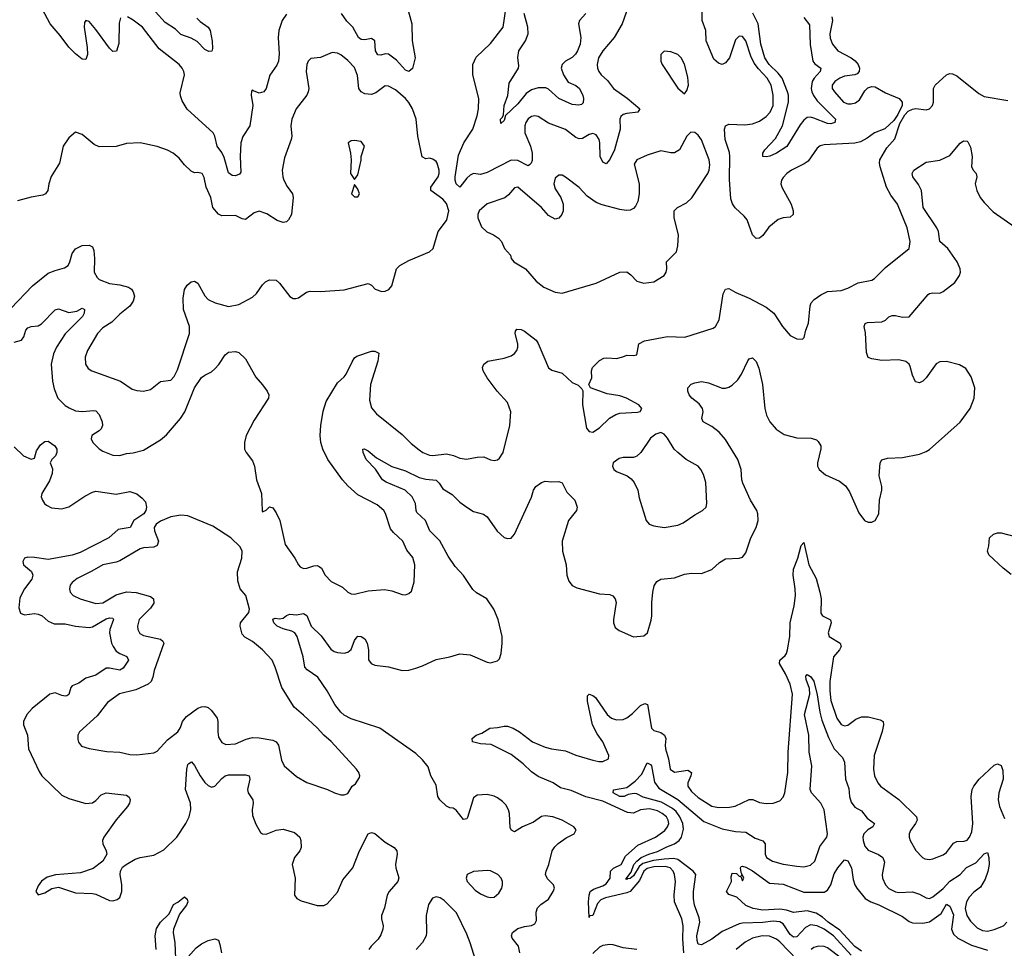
# Model space of a CAD drawing. Header units: inches. Extents: x 1694797 to 1849917, y 907313 to 1017959.
# Tile 817 of 834: x 1831822 to 1837609, y 1001437 to 1006894. Entities that reach past the tile are written whole.
import ezdxf

# ---------------------------------------------------------------- set-up
doc = ezdxf.new("R2010")
doc.units = ezdxf.units.IN
doc.header["$MEASUREMENT"] = 0
doc.layers.add('B8030', color=7, linetype='Continuous')

msp = doc.modelspace()

# ---------------------------------------------------------------- linework, layer by layer
at = {"layer": 'B8030', "color": 5}
for points, elevation in [([(1832414.9, 1006905.1), (1832407, 1006873), (1832405.5, 1006754.5), (1832390.4, 1006709.6), (1832370, 1006706.6), (1832350, 1006726.6), (1832270, 1006836.2), (1832230, 1006882.7), (1832210, 1006889), (1832203.4, 1006876.6), (1832202, 1006850), (1832219.6, 1006730), (1832221.3, 1006690), (1832210, 1006659.3), (1832190, 1006662.4), (1832150, 1006693.3), (1832110, 1006733.3), (1832060.5, 1006800.5), (1832001.1, 1006870), (1831910, 1007043.6)], 640), ([(1834098.6, 1006970), (1834126, 1006870), (1834129.5, 1006770), (1834146.4, 1006670), (1834130, 1006606.6), (1834110.2, 1006589.8), (1834090, 1006597.2), (1834036.5, 1006656.5), (1833990, 1006691.3), (1833970, 1006693.4), (1833945.5, 1006685.5), (1833926.6, 1006686.6), (1833914, 1006710), (1833909.7, 1006770), (1833890, 1006782.4), (1833850, 1006776), (1833830, 1006778.2), (1833813.3, 1006790), (1833780.8, 1006850), (1833744.3, 1006884.3), (1833713.2, 1006930)], 640), ([(1835398.8, 1006970), (1835363.9, 1006870), (1835316.5, 1006790), (1835250, 1006711.3), (1835224.4, 1006670), (1835216.5, 1006630), (1835219, 1006610), (1835225.3, 1006590), (1835238.9, 1006570), (1835276.4, 1006536.4), (1835312.9, 1006490), (1835392.7, 1006432.7), (1835467.7, 1006370), (1835456, 1006350), (1835390, 1006343.1), (1835370, 1006336.8), (1835355.6, 1006324.4), (1835350.2, 1006309.8), (1835351.8, 1006250), (1835318.3, 1006130), (1835290, 1006073), (1835270, 1006046.6), (1835250, 1006056.2), (1835233.7, 1006090), (1835232.6, 1006170), (1835228.1, 1006190), (1835210, 1006217.1), (1835190, 1006224.8), (1835170, 1006219.8), (1835130, 1006196.4), (1835110, 1006193.8), (1835090, 1006200.8), (1835030, 1006249.2), (1834930, 1006285.8), (1834870, 1006324.6), (1834850, 1006329.8), (1834830, 1006325.8), (1834810, 1006312), (1834796.3, 1006290), (1834791, 1006270), (1834791.8, 1006230), (1834824.4, 1006150), (1834834.8, 1006110), (1834833.3, 1006066.7), (1834828.3, 1006051.7), (1834818.9, 1006041.1), (1834810, 1006035.4), (1834750, 1006065.7), (1834710, 1006068), (1834570, 1005995.6), (1834530, 1005984), (1834490, 1005989.7), (1834470, 1005979.8), (1834450, 1005962.2), (1834410, 1005909.7), (1834388, 1005930), (1834381.2, 1005950), (1834381, 1005970), (1834402.1, 1006097.9), (1834432.2, 1006170), (1834486.3, 1006250), (1834511.5, 1006328.5), (1834519.5, 1006370), (1834521, 1006430), (1834485.7, 1006570), (1834486.1, 1006630), (1834505.5, 1006674.5), (1834590, 1006753.5), (1834663.7, 1006850), (1834681.1, 1006970)], 640), ([(1833390, 1006926.9), (1833364.2, 1006890), (1833346, 1006830), (1833341.3, 1006790), (1833347.1, 1006692.9), (1833342.3, 1006650), (1833333.9, 1006626.1), (1833291.4, 1006568.6), (1833270.3, 1006490), (1833257.1, 1006470), (1833230, 1006461.6), (1833195.5, 1006475.5), (1833190, 1006482), (1833185.5, 1006474.5), (1833183.1, 1006450), (1833191.6, 1006390), (1833174.2, 1006270), (1833133.4, 1006206.6), (1833122, 1006170), (1833117, 1006090), (1833122.3, 1005997.7), (1833114.8, 1005985.2), (1833090, 1005975.6), (1833070, 1005978), (1833050, 1005994.7), (1833024.4, 1006084.4), (1833010, 1006112.7), (1832982.3, 1006150), (1832968.9, 1006208.9), (1832958.3, 1006230), (1832807.4, 1006367.4), (1832778, 1006418), (1832766.3, 1006446.3), (1832764.8, 1006464.8), (1832789.8, 1006570), (1832786.9, 1006590), (1832777, 1006610), (1832758.9, 1006630), (1832642.2, 1006722.2), (1832544.7, 1006850), (1832490, 1006891.8), (1832455.1, 1006910)], 640), ([(1832862.6, 1006902.6), (1832882.5, 1006882.5), (1832930, 1006850.1), (1832941.4, 1006830), (1832953.1, 1006766.9), (1832954.7, 1006725.3), (1832951.1, 1006708.9), (1832933.9, 1006706.1), (1832910, 1006718), (1832865.2, 1006765.2), (1832830, 1006784.7), (1832770, 1006806.1), (1832737.5, 1006837.5), (1832677.6, 1006877.6), (1832619.4, 1006939.4)], 620), ([(1835150.2, 1006930), (1835113.2, 1006890), (1835107.2, 1006870), (1835120.6, 1006790), (1835115.7, 1006750), (1835100.9, 1006710), (1835089.6, 1006690.4), (1835070, 1006670.8), (1835030.2, 1006649.8), (1835010, 1006631.1), (1835004.6, 1006610), (1835017.8, 1006570), (1835046.4, 1006526.4), (1835090, 1006508.1), (1835112, 1006490), (1835132, 1006448), (1835136.5, 1006430), (1835134.4, 1006405.6), (1835123.7, 1006396.3), (1835107.6, 1006392.4), (1835070, 1006396.5), (1834990, 1006430.6), (1834930, 1006485.5), (1834914.1, 1006494.1), (1834870, 1006494.3), (1834830, 1006481.4), (1834799.6, 1006460.4), (1834750, 1006399), (1834677.1, 1006330), (1834670, 1006301.2), (1834650, 1006283.7), (1834647.7, 1006310), (1834659.3, 1006320.7), (1834665.1, 1006334.9), (1834668.7, 1006390), (1834691.5, 1006448.5), (1834699.5, 1006520.5), (1834753.3, 1006610), (1834756.6, 1006623.4), (1834750.9, 1006670.9), (1834755.5, 1006710), (1834795.6, 1006770), (1834809.8, 1006810), (1834807.9, 1006850), (1834788, 1006930)], 620), ([(1836595.2, 1006910), (1836599.7, 1006890), (1836584.5, 1006810), (1836585.4, 1006785.5), (1836598.5, 1006750), (1836631.6, 1006710), (1836709.6, 1006669.6), (1836732.9, 1006652.9), (1836750.1, 1006630.1), (1836757.2, 1006610), (1836755.3, 1006590), (1836743.8, 1006576.2), (1836730.2, 1006569.8), (1836670, 1006562.2), (1836641.8, 1006550), (1836614, 1006530), (1836598.4, 1006510), (1836598.4, 1006490), (1836611, 1006470), (1836665, 1006410), (1836690, 1006399.8), (1836710, 1006399.3), (1836734, 1006406), (1836757.2, 1006422.8), (1836790, 1006475.8), (1836806.4, 1006493.6), (1836830, 1006502), (1836850, 1006499.6), (1836910, 1006463.6), (1836991.3, 1006431.3), (1837008.2, 1006410), (1837008.5, 1006390), (1836983.7, 1006336.3), (1836959.4, 1006300.6), (1836907.2, 1006252.8), (1836846, 1006230), (1836802.7, 1006197.3), (1836764.2, 1006175.8), (1836730, 1006167.7), (1836550, 1006157.8), (1836527.6, 1006152.4), (1836510, 1006138.3), (1836456.5, 1006063.5), (1836433.1, 1006046.9), (1836358.3, 1006010), (1836331.7, 1005990), (1836310, 1005967.3), (1836300.3, 1005950), (1836296, 1005930), (1836301.1, 1005910), (1836357, 1005810), (1836368.4, 1005770), (1836368, 1005750), (1836350, 1005734), (1836310, 1005729.8), (1836280.6, 1005719.4), (1836226, 1005674), (1836190, 1005626), (1836170, 1005609.6), (1836150, 1005607.6), (1836130, 1005629.5), (1836096.9, 1005716.9), (1836079.4, 1005739.4), (1836028.2, 1005788.2), (1836011.9, 1005811.9), (1836001, 1005841), (1835994.7, 1005954.7), (1835996.7, 1006090), (1835993.4, 1006113.4), (1835968.1, 1006190), (1835964.4, 1006250), (1835970.8, 1006269.2), (1835990, 1006279.2), (1836084, 1006276), (1836130, 1006281.3), (1836170, 1006298), (1836210, 1006325.4), (1836232.8, 1006350), (1836249.9, 1006390), (1836249.9, 1006450.1), (1836239.6, 1006510), (1836215.4, 1006550), (1836164.3, 1006604.3), (1836139.4, 1006639.4), (1836119.8, 1006679.8), (1836090, 1006769.7), (1836070, 1006794.7), (1836050, 1006796.9), (1836030, 1006774.7), (1835993.5, 1006670), (1835970, 1006639.8), (1835950, 1006630.8), (1835930, 1006638.8), (1835902.5, 1006662.5), (1835856.7, 1006770), (1835854.9, 1006830), (1835833.2, 1006890), (1835833.8, 1006953.8)], 640), ([(1836430, 1006907.3), (1836463.9, 1006863.9), (1836467.9, 1006747.9), (1836483.5, 1006650), (1836494.7, 1006634.7), (1836531.4, 1006610), (1836527.3, 1006590), (1836491.4, 1006550), (1836480.6, 1006530), (1836474.1, 1006490), (1836478.1, 1006470), (1836487.6, 1006447.6), (1836510, 1006416.8), (1836617, 1006310), (1836612.4, 1006290), (1836590, 1006282.3), (1836570, 1006283.4), (1836490, 1006315.9), (1836470, 1006321.4), (1836450, 1006319.8), (1836430, 1006303.5), (1836410, 1006276), (1836331.8, 1006148.2), (1836270, 1006109), (1836231.8, 1006091.8), (1836210, 1006087.1), (1836189.6, 1006090), (1836189.7, 1006110), (1836202.2, 1006130), (1836263.9, 1006196.1), (1836305, 1006270), (1836341, 1006410), (1836340.4, 1006450), (1836334.7, 1006470), (1836303.3, 1006550), (1836279.4, 1006579.4), (1836227.2, 1006630), (1836202.1, 1006670), (1836178.7, 1006750), (1836161.6, 1006870), (1836131.8, 1006931.8)], 620), ([(1831770, 1005196), (1831896.9, 1005330), (1831990, 1005403.5), (1832030, 1005420.9), (1832085.1, 1005434.9), (1832106.9, 1005450), (1832117.3, 1005470), (1832130, 1005519.3), (1832150, 1005546.5), (1832190, 1005566.3), (1832230, 1005568.2), (1832250, 1005558.8), (1832257.5, 1005537.5), (1832262.2, 1005490), (1832260.2, 1005410), (1832278.3, 1005378.4), (1832290, 1005367.2), (1832350, 1005343.2), (1832410, 1005335.8), (1832461.6, 1005321.6), (1832479, 1005310), (1832490, 1005295.3), (1832496.3, 1005270), (1832490, 1005240.7), (1832470.2, 1005210), (1832410, 1005164.4), (1832363.1, 1005116.9), (1832310, 1005082.2), (1832280.3, 1005050), (1832220.3, 1004950), (1832207.4, 1004910), (1832208.4, 1004870), (1832225.1, 1004845.1), (1832246.8, 1004830), (1832414, 1004770), (1832482.3, 1004722.3), (1832510, 1004714), (1832550, 1004710.4), (1832590, 1004720.4), (1832650, 1004767), (1832710, 1004776.5), (1832730, 1004796.4), (1832750, 1004836.4), (1832821, 1005050), (1832819.3, 1005090), (1832784, 1005190), (1832782.4, 1005257.6), (1832791.2, 1005308.8), (1832806.3, 1005333.7), (1832830, 1005353), (1832850, 1005358), (1832870, 1005345.5), (1832910, 1005270.5), (1832930, 1005250.4), (1832971, 1005230), (1833050, 1005207.7), (1833110, 1005220.7), (1833190, 1005264), (1833214.5, 1005285.5), (1833250, 1005336), (1833267.2, 1005352.8), (1833290, 1005364.9), (1833330, 1005363), (1833350, 1005345.5), (1833410, 1005268), (1833430, 1005256.3), (1833445.2, 1005254.8), (1833460.2, 1005259.8), (1833507, 1005293), (1833530, 1005299.1), (1833590, 1005296.4), (1833730, 1005306.7), (1833870, 1005343), (1833890, 1005334.8), (1833911.3, 1005310), (1833950, 1005296.3), (1833970, 1005299.1), (1833991.2, 1005308.8), (1834009.2, 1005330), (1834036, 1005430), (1834056, 1005450), (1834110, 1005479.3), (1834230, 1005530.7), (1834251.6, 1005548.4), (1834282.4, 1005650), (1834330, 1005713), (1834334.8, 1005725.2), (1834344.4, 1005770), (1834330, 1005813.6), (1834310, 1005839.1), (1834239.1, 1005890), (1834239.3, 1005910), (1834281, 1005970), (1834288.2, 1005990), (1834288.2, 1006010), (1834275.4, 1006050), (1834270, 1006060.5), (1834250, 1006074.3), (1834230, 1006079.7), (1834210, 1006077), (1834188.3, 1006088.3), (1834161.5, 1006210), (1834152.5, 1006310), (1834130.6, 1006370), (1834110, 1006406.6), (1834090, 1006430.8), (1834030, 1006481), (1833990, 1006503.5), (1833970, 1006504.7), (1833915, 1006465), (1833890, 1006455), (1833850, 1006458.1), (1833830, 1006469), (1833816.3, 1006490), (1833806.7, 1006566.7), (1833790, 1006612.8), (1833750, 1006654.7), (1833710, 1006687.1), (1833690, 1006697.7), (1833658.7, 1006701.3), (1833590, 1006670.9), (1833533.2, 1006666.8), (1833517.3, 1006650), (1833509.4, 1006630), (1833505.8, 1006590), (1833521.3, 1006490), (1833518.5, 1006470), (1833510.2, 1006450), (1833446.7, 1006370), (1833421.3, 1006310), (1833415.2, 1006270), (1833421.3, 1006210), (1833418.5, 1006190), (1833378.3, 1006081.7), (1833364.8, 1006010), (1833368.4, 1005970), (1833375.5, 1005950), (1833393.5, 1005913.5), (1833424.9, 1005870), (1833428.5, 1005850), (1833418.9, 1005750), (1833402.9, 1005717.1), (1833390, 1005705.1), (1833370, 1005702.4), (1833334.7, 1005714.7), (1833273.9, 1005753.9), (1833230, 1005767.8), (1833200.9, 1005759.1), (1833150, 1005719.3), (1833130, 1005723.7), (1833090, 1005742.9), (1833010, 1005741.1), (1832990, 1005751.2), (1832956.4, 1005790), (1832945.8, 1005850), (1832917.2, 1005910), (1832906.7, 1005966.7), (1832894, 1005990), (1832870, 1005996.2), (1832850, 1005994.5), (1832830, 1006002.9), (1832790, 1006040.7), (1832759.8, 1006079.8), (1832723.7, 1006110), (1832690, 1006127.1), (1832630, 1006148.3), (1832530, 1006169.7), (1832450, 1006166.2), (1832390, 1006149.7), (1832290, 1006146), (1832260.1, 1006160.1), (1832190, 1006219.5), (1832150, 1006233.2), (1832110, 1006199), (1832078, 1006150), (1832055.5, 1006050), (1832008, 1005972), (1831994, 1005930), (1831986.9, 1005890), (1831974.6, 1005870), (1831958.1, 1005861.9), (1831889.5, 1005850.5), (1831810, 1005828.8)], 660), ([(1831790, 1004998.2), (1831833.1, 1005010), (1831846.2, 1005030), (1831858.9, 1005070), (1831870, 1005083.6), (1831890, 1005090.2), (1831930, 1005094.2), (1831950, 1005107.3), (1832030, 1005188), (1832050, 1005195.3), (1832110, 1005173), (1832158.5, 1005181.5), (1832190, 1005198.3), (1832203.8, 1005190), (1832201.8, 1005170), (1832191.8, 1005150), (1832090, 1005048.4), (1832038.7, 1004970), (1832020.2, 1004930), (1832007.5, 1004870), (1832014.1, 1004770), (1832024, 1004724), (1832047.1, 1004670), (1832090, 1004627.2), (1832112.1, 1004612.1), (1832150, 1004595.8), (1832190, 1004591.8), (1832257.4, 1004597.4), (1832270, 1004594.7), (1832290, 1004574.6), (1832307.8, 1004530), (1832309.4, 1004510), (1832301.1, 1004490), (1832290, 1004477.2), (1832247, 1004450), (1832241.7, 1004430), (1832251.7, 1004410), (1832290, 1004371.7), (1832310, 1004358.9), (1832370, 1004334), (1832410, 1004332.2), (1832450, 1004344.4), (1832490, 1004347.6), (1832550, 1004364.7), (1832650, 1004424.5), (1832685.4, 1004454.6), (1832767.6, 1004550), (1832791.8, 1004590), (1832849.8, 1004730), (1832890, 1004790.4), (1832910, 1004805.5), (1832950, 1004824.4), (1832970, 1004842.4), (1832992.9, 1004867.1), (1833030, 1004924), (1833050, 1004940.7), (1833090, 1004944.9), (1833110, 1004938), (1833150, 1004900.5), (1833210, 1004794), (1833250, 1004747.3), (1833277.1, 1004710), (1833286, 1004690), (1833283.8, 1004670), (1833199.3, 1004540.7), (1833154, 1004450), (1833143.1, 1004410), (1833143.1, 1004370), (1833153, 1004350), (1833190, 1004302), (1833203.1, 1004270), (1833214.4, 1004190), (1833244, 1004110), (1833247.3, 1004007.3), (1833250, 1004002), (1833270, 1004012), (1833290.9, 1004030.9), (1833310, 1004024.7), (1833330, 1003996), (1833350.3, 1003950), (1833382.4, 1003810), (1833439.5, 1003730), (1833460.4, 1003690), (1833470, 1003679.3), (1833490, 1003668.9), (1833510, 1003670.4), (1833550, 1003684.9), (1833570, 1003686), (1833581.3, 1003681.3), (1833596.3, 1003670), (1833617.3, 1003630), (1833653.3, 1003593.3), (1833719.9, 1003559.9), (1833750.4, 1003530.4), (1833770, 1003519.1), (1833790, 1003517.1), (1833870, 1003537), (1833965.5, 1003545.5), (1834010, 1003537.6), (1834070, 1003516.3), (1834090, 1003514), (1834110, 1003521), (1834124.5, 1003535.5), (1834141.6, 1003590), (1834144.2, 1003690), (1834133.7, 1003733.7), (1834097, 1003777), (1834074.3, 1003830), (1834020, 1003880), (1834002.4, 1003902.4), (1833972.9, 1003992.9), (1833962.4, 1004010), (1833923.5, 1004043.5), (1833810, 1004102.3), (1833750, 1004154.8), (1833719, 1004190), (1833633.3, 1004310), (1833604, 1004370), (1833592.5, 1004410), (1833589, 1004451), (1833591.8, 1004510), (1833606.7, 1004593.3), (1833623.1, 1004650), (1833690, 1004760.5), (1833730, 1004794.9), (1833741.3, 1004810), (1833776, 1004884), (1833790, 1004906), (1833802.9, 1004917.1), (1833890, 1004946), (1833910, 1004945.5), (1833933.5, 1004933.5), (1833928, 1004888), (1833883.2, 1004750), (1833878.2, 1004658.2), (1833890, 1004613.4), (1833918.7, 1004578.7), (1834070, 1004456.9), (1834123.2, 1004403.2), (1834170, 1004366.4), (1834192.4, 1004350), (1834230, 1004335.2), (1834250, 1004333.2), (1834330, 1004342.3), (1834372.6, 1004332.6), (1834410, 1004317.4), (1834447.8, 1004312.2), (1834510, 1004323.8), (1834550, 1004326), (1834590, 1004308.4), (1834610, 1004304.4), (1834630, 1004308.4), (1834642, 1004318), (1834663.5, 1004350), (1834703.8, 1004510), (1834708, 1004590), (1834690, 1004644.2), (1834628.3, 1004710), (1834569.7, 1004790), (1834545.6, 1004830), (1834542, 1004850), (1834549.6, 1004870.4), (1834573.4, 1004886.6), (1834670, 1004904.4), (1834710, 1004918.5), (1834730, 1004932), (1834744.4, 1004950), (1834749.7, 1004970), (1834749.7, 1004990), (1834735.1, 1005050), (1834736.5, 1005063.5), (1834744.5, 1005075.5), (1834770, 1005073), (1834790, 1005063), (1834857.1, 1005010), (1834870.2, 1004990.2), (1834930, 1004847.7), (1834950, 1004833.4), (1835010, 1004816.3), (1835070, 1004761), (1835105.4, 1004745.4), (1835125.4, 1004725.4), (1835132, 1004712), (1835130.7, 1004630), (1835153.4, 1004493.4), (1835170, 1004474.8), (1835190, 1004470.7), (1835230, 1004495.5), (1835288.3, 1004551.7), (1835325.4, 1004574.6), (1835350, 1004582.4), (1835453.2, 1004586.8), (1835468.4, 1004591.6), (1835478, 1004610), (1835462, 1004630), (1835389, 1004670), (1835350, 1004682.9), (1835274.5, 1004694.5), (1835178, 1004730), (1835168, 1004750), (1835184, 1004790), (1835182, 1004830), (1835188.7, 1004850), (1835230, 1004890.8), (1835255.5, 1004904.5), (1835272.7, 1004907.3), (1835330, 1004902.4), (1835368, 1004912), (1835390, 1004923), (1835430, 1004920.5), (1835450, 1004924.9), (1835462, 1004990), (1835493.5, 1005006.5), (1835630, 1005031.3), (1835731.1, 1005028.9), (1835898.8, 1005081.2), (1835911.3, 1005090), (1835933.7, 1005130), (1835957.7, 1005282.3), (1835970, 1005310.4), (1835990, 1005314), (1836031, 1005291), (1836110, 1005257.3), (1836210, 1005203.7), (1836254, 1005170), (1836305.3, 1005090), (1836350, 1005038), (1836390, 1005018), (1836423.1, 1005016.9), (1836432.7, 1005027.3), (1836442, 1005070), (1836458.4, 1005110), (1836467.7, 1005212.3), (1836474.7, 1005230), (1836491.5, 1005250), (1836530, 1005277.4), (1836570, 1005297.6), (1836650, 1005302), (1836690, 1005316.5), (1836750, 1005348.1), (1836830, 1005362.6), (1836846.4, 1005373.6), (1836910, 1005438.4), (1837049.5, 1005550), (1837055.8, 1005590), (1837038.9, 1005670), (1836982.2, 1005810), (1836942, 1005862), (1836917.2, 1005910), (1836879.8, 1006030), (1836875.3, 1006050), (1836877.2, 1006070), (1836919.2, 1006140.8), (1836965.7, 1006194.3), (1836995.3, 1006284.7), (1837025.2, 1006334.8), (1837044.5, 1006355.5), (1837070, 1006367.8), (1837090, 1006372.4), (1837150, 1006363.8), (1837170, 1006370.7), (1837186.6, 1006390), (1837194, 1006410), (1837193, 1006490), (1837203, 1006510), (1837270, 1006570.3), (1837290, 1006576.9), (1837304.2, 1006575.8), (1837330, 1006564.9), (1837459.6, 1006459.6), (1837490, 1006442.4), (1837630, 1006418.7)], 640), ([(1834762.4, 1001410), (1834754.3, 1001450), (1834717.3, 1001497.3), (1834712.6, 1001510), (1834718.3, 1001530), (1834750, 1001553.5), (1834790, 1001565.7), (1834829.8, 1001570.2), (1834850, 1001581.1), (1834859.1, 1001600.9), (1834858.4, 1001650), (1834865.9, 1001674.1), (1834885.4, 1001694.6), (1834930, 1001725.3), (1834958.5, 1001770), (1834964.7, 1001790), (1834960.4, 1001810), (1834925, 1001845), (1834913.3, 1001870), (1834915.9, 1001890), (1834932.9, 1001930), (1834951, 1002010), (1834966.6, 1002033.4), (1834987.3, 1002052.7), (1835034.7, 1002085.3), (1835080.9, 1002110), (1835092.5, 1002132.5), (1835079.5, 1002150), (1835009.6, 1002190), (1834956, 1002210), (1834910, 1002216.4), (1834890, 1002210.9), (1834842.1, 1002177.9), (1834776.5, 1002150), (1834730, 1002121.1), (1834711.8, 1002131.8), (1834705.1, 1002145.1), (1834701, 1002230), (1834695.8, 1002250), (1834679.3, 1002279.3), (1834659.9, 1002299.9), (1834630, 1002320.8), (1834610, 1002330.8), (1834570, 1002340.9), (1834510, 1002337.6), (1834490, 1002321.1), (1834454.1, 1002206), (1834450, 1002198.3), (1834430, 1002193.3), (1834388.1, 1002248.1), (1834370, 1002260.9), (1834350, 1002262), (1834330, 1002271.5), (1834291.3, 1002310), (1834279.9, 1002330), (1834270, 1002395.1), (1834239.5, 1002450), (1834222.9, 1002502.9), (1834190, 1002544.4), (1834150, 1002580.9), (1833938.4, 1002730), (1833770, 1002785.8), (1833730, 1002806.3), (1833710, 1002823.8), (1833674, 1002870), (1833629.8, 1002950), (1833573.7, 1003030), (1833512.7, 1003072.7), (1833497.9, 1003090), (1833487.5, 1003150), (1833452.3, 1003270), (1833439.8, 1003290), (1833421.5, 1003301.5), (1833370, 1003314.5), (1833334.7, 1003330), (1833315.6, 1003350), (1833309, 1003371), (1833323.3, 1003376.7), (1833350, 1003374), (1833370, 1003377.7), (1833390, 1003392.8), (1833410, 1003400.8), (1833450, 1003395.8), (1833490, 1003403.6), (1833499.4, 1003399.4), (1833510, 1003392), (1833536.1, 1003330), (1833593.1, 1003273.1), (1833650, 1003194.3), (1833670, 1003180.7), (1833690, 1003174.4), (1833728.5, 1003171.5), (1833750, 1003177.1), (1833770, 1003193.1), (1833790, 1003245.5), (1833799.8, 1003260.2), (1833810, 1003270.3), (1833830, 1003270.2), (1833850, 1003256.1), (1833865.2, 1003230), (1833872.4, 1003190), (1833871.6, 1003131.6), (1833888, 1003110), (1833910, 1003101.7), (1833990, 1003090.2), (1834069.7, 1003070.3), (1834110, 1003071.7), (1834150, 1003082.3), (1834190, 1003096.5), (1834270, 1003134.9), (1834350, 1003150.5), (1834410, 1003167.7), (1834470, 1003162.4), (1834570, 1003117.6), (1834590, 1003114.4), (1834630, 1003126), (1834641.6, 1003138.4), (1834651.5, 1003168.5), (1834658.3, 1003230), (1834657.2, 1003270), (1834635.3, 1003370), (1834609.8, 1003430), (1834567, 1003490), (1834506.5, 1003526.5), (1834485.2, 1003545.2), (1834430, 1003628.1), (1834381.4, 1003681.4), (1834341.1, 1003741.1), (1834291.2, 1003831.2), (1834232.7, 1003890), (1834206.4, 1003950), (1834157.1, 1003997.1), (1834151.7, 1004010), (1834148.9, 1004050), (1834128.7, 1004090), (1834087.1, 1004130), (1833975.8, 1004175.8), (1833954.8, 1004190), (1833912.6, 1004252.6), (1833859.3, 1004310), (1833840.5, 1004350), (1833838, 1004370), (1833847.5, 1004372.5), (1833870, 1004360.9), (1833919, 1004319), (1834010, 1004268.4), (1834090, 1004242.7), (1834170, 1004203.9), (1834210, 1004194), (1834270, 1004187.1), (1834288, 1004170), (1834310, 1004136.5), (1834363.7, 1004103.7), (1834410, 1004059), (1834450, 1004029.1), (1834490, 1004004.5), (1834547.2, 1003987.2), (1834570, 1003972.9), (1834627.9, 1003887.9), (1834670, 1003851.6), (1834690, 1003844.4), (1834710, 1003846.3), (1834730, 1003870.4), (1834830, 1004088.8), (1834842.2, 1004130), (1834855.2, 1004150), (1834890, 1004173.6), (1834910, 1004181.1), (1834950, 1004177.7), (1834990, 1004180.4), (1835011.4, 1004171.4), (1835037.2, 1004117.2), (1835084.2, 1004070), (1835099.5, 1004030), (1835094.6, 1004010), (1835047.1, 1003950), (1835011, 1003829), (1835012.8, 1003770), (1835033.4, 1003690), (1835038.2, 1003630), (1835050, 1003594.9), (1835069.4, 1003569.4), (1835096, 1003556), (1835230, 1003519.7), (1835290, 1003515.2), (1835307.7, 1003507.7), (1835322.8, 1003490), (1835327.2, 1003470), (1835311.5, 1003370), (1835311.8, 1003350), (1835323, 1003323), (1835344.7, 1003304.7), (1835430, 1003267.7), (1835490, 1003274), (1835512, 1003290), (1835534.2, 1003365.8), (1835538, 1003390), (1835536.8, 1003470), (1835543.5, 1003530), (1835552.1, 1003567.9), (1835567.8, 1003592.2), (1835590, 1003606.7), (1835670, 1003613.4), (1835730, 1003636.5), (1835770, 1003641.3), (1835830, 1003639.1), (1835890, 1003663.8), (1835935.2, 1003704.8), (1835970, 1003726), (1836050, 1003728.8), (1836070, 1003734.9), (1836090, 1003760.7), (1836120.3, 1003850), (1836151.7, 1003910), (1836162.5, 1003950), (1836160.2, 1003990), (1836153.7, 1004010), (1836117.3, 1004070), (1836071.5, 1004170), (1836066, 1004190), (1836061.7, 1004250), (1836042.5, 1004310), (1835970, 1004426.6), (1835933.5, 1004470), (1835890, 1004502.8), (1835839.7, 1004530), (1835831, 1004550), (1835838.7, 1004590), (1835835.8, 1004610), (1835816.5, 1004636.5), (1835772.8, 1004670), (1835757.7, 1004690), (1835749.7, 1004710.3), (1835749.7, 1004730), (1835767.9, 1004752), (1835790, 1004760.9), (1835830, 1004766.9), (1835870, 1004760.2), (1835950, 1004729.3), (1835970, 1004728.3), (1835990, 1004734.4), (1836010, 1004745.8), (1836042.7, 1004777.3), (1836065.3, 1004810), (1836102.6, 1004890), (1836110, 1004900.4), (1836130, 1004906.4), (1836150, 1004886), (1836166.9, 1004846.9), (1836187.5, 1004750), (1836201, 1004610), (1836211.2, 1004570), (1836230.3, 1004530), (1836268.6, 1004488.6), (1836316.3, 1004456.3), (1836390, 1004436.5), (1836474.5, 1004434.5), (1836505.1, 1004425.1), (1836515.9, 1004415.9), (1836530.2, 1004390.2), (1836531.6, 1004371.5), (1836511.6, 1004290), (1836511.8, 1004270), (1836522, 1004250), (1836559.2, 1004219.2), (1836641.1, 1004181.1), (1836675.6, 1004155.6), (1836699.5, 1004119.5), (1836755.1, 1003995.1), (1836786.8, 1003950), (1836810, 1003940.7), (1836830, 1003942), (1836849.6, 1003950.4), (1836871.6, 1003990), (1836876, 1004070), (1836889.3, 1004130), (1836889.3, 1004150), (1836874, 1004214), (1836879.5, 1004290), (1836890, 1004306.8), (1836923.3, 1004316.7), (1837010, 1004320.2), (1837110, 1004341.3), (1837150, 1004355.8), (1837170, 1004368.7), (1837350.7, 1004529.3), (1837407.8, 1004610), (1837431.5, 1004670), (1837436.3, 1004730), (1837415.2, 1004795.2), (1837383.3, 1004843.3), (1837344.9, 1004864.9), (1837270, 1004886.2), (1837230, 1004883.1), (1837208.7, 1004871.3), (1837150, 1004789.7), (1837130, 1004769.6), (1837110, 1004759.5), (1837086.6, 1004766.6), (1837070, 1004805.2), (1837056.6, 1004856.6), (1837049.1, 1004869.1), (1837030, 1004884.7), (1836990, 1004895.8), (1836890, 1004891.5), (1836830, 1004900.8), (1836810, 1004909.7), (1836799, 1004939), (1836793.5, 1005053.5), (1836786, 1005090), (1836791.5, 1005108.5), (1836805.1, 1005114.9), (1836890, 1005118.3), (1836910, 1005127.4), (1836930, 1005147.4), (1836950, 1005156.5), (1836970, 1005156), (1837010, 1005145), (1837050, 1005147.1), (1837161.2, 1005278.8), (1837170, 1005285.8), (1837190, 1005289.3), (1837230, 1005286.5), (1837250, 1005295.8), (1837318.5, 1005350), (1837346.4, 1005390), (1837350.8, 1005410), (1837348.9, 1005430), (1837331.3, 1005470), (1837278.1, 1005550), (1837230.7, 1005590), (1837222.3, 1005650), (1837213.2, 1005670), (1837131.9, 1005790), (1837121.7, 1005890), (1837105.4, 1005925.4), (1837070.8, 1005970), (1837067.6, 1005990), (1837078.3, 1006010), (1837150, 1006056.9), (1837230, 1006068.5), (1837290, 1006096.5), (1837350, 1006168.4), (1837370, 1006182), (1837390, 1006180.7), (1837395.6, 1006175.6), (1837410, 1006144), (1837419.5, 1006090), (1837417.3, 1006030), (1837427.4, 1006007.4), (1837444.6, 1005990), (1837447.6, 1005970), (1837438, 1005930), (1837448.1, 1005890), (1837468.1, 1005848.1), (1837490, 1005819.7), (1837544.4, 1005764.4), (1837673.9, 1005673.9)], 620), ([(1831790, 1004383.8), (1831845.3, 1004330), (1831890, 1004311.5), (1831910, 1004316.4), (1831920.4, 1004359.7), (1831944.8, 1004395.2), (1831970, 1004415.5), (1831990, 1004417.6), (1832029.1, 1004389.1), (1832041.3, 1004370), (1832041.3, 1004350), (1832032.4, 1004330), (1832011.3, 1004308.7), (1832001.7, 1004290), (1832015.2, 1004255.2), (1832013.4, 1004226.6), (1831996.4, 1004183.6), (1831952.2, 1004110), (1831949.2, 1004090), (1831955.3, 1004070), (1831967.4, 1004050), (1831980.4, 1004040.4), (1832010, 1004026), (1832070, 1004019.1), (1832110, 1004030.3), (1832205.1, 1004094.9), (1832250, 1004118.2), (1832270, 1004123.8), (1832390, 1004106.2), (1832470, 1004121.7), (1832510, 1004108.1), (1832541.4, 1004081.4), (1832561.1, 1004061.1), (1832567.3, 1004030), (1832563.6, 1004010), (1832551.9, 1003990), (1832493.8, 1003950), (1832470.6, 1003909.4), (1832401.7, 1003898.3), (1832346.7, 1003850), (1832177.1, 1003763), (1832130, 1003746.9), (1831990, 1003721.4), (1831910, 1003734.2), (1831870, 1003735.2), (1831851.1, 1003728.9), (1831839.6, 1003710), (1831845, 1003690), (1831891.8, 1003651.8), (1831899.4, 1003630), (1831893.1, 1003606.9), (1831851.3, 1003550), (1831823.1, 1003496.9), (1831816.9, 1003436.9), (1831826.5, 1003406.5), (1831850, 1003396.5), (1831910, 1003403.8), (1831930, 1003401.2), (1831953.4, 1003390), (1831990, 1003358.6), (1832024.1, 1003344.1), (1832090, 1003342.8), (1832150, 1003330.2), (1832230, 1003321.9), (1832250, 1003325.7), (1832330, 1003372.2), (1832350, 1003378.4), (1832370, 1003376.5), (1832372.9, 1003370), (1832352.1, 1003310), (1832349.7, 1003290), (1832362.5, 1003230), (1832370.8, 1003210), (1832390, 1003183.5), (1832410, 1003169.6), (1832451.3, 1003151.3), (1832461.5, 1003130), (1832430, 1003083.9), (1832410, 1003071.3), (1832350, 1003083.8), (1832330, 1003082.7), (1832270, 1003042.5), (1832210, 1003023.9), (1832170, 1002994.7), (1832130, 1002978.6), (1832122, 1002970), (1832111.7, 1002928.3), (1832099.5, 1002920.5), (1832090, 1002918), (1832070, 1002922.8), (1832030, 1002938.2), (1831999.5, 1002930), (1831894.6, 1002845.4), (1831864.2, 1002810), (1831843.7, 1002770), (1831843.7, 1002750), (1831867.2, 1002690), (1831873.1, 1002610), (1831936.7, 1002476.7), (1831952.2, 1002450), (1832070, 1002336.2), (1832110, 1002316.9), (1832210, 1002288.4), (1832250, 1002292.4), (1832270, 1002305.8), (1832301.9, 1002338.1), (1832330, 1002350.2), (1832450, 1002336.1), (1832465.4, 1002325.4), (1832471.3, 1002310), (1832468.1, 1002290), (1832456.5, 1002270), (1832388.2, 1002191.8), (1832317, 1002090), (1832308.7, 1002070), (1832310.4, 1002050.4), (1832330.6, 1002010), (1832333.4, 1001990), (1832310.3, 1001949.7), (1832253.3, 1001906.7), (1832179.9, 1001880.1), (1832032.1, 1001867.9), (1831984.4, 1001855.6), (1831950, 1001832), (1831930, 1001804), (1831917.3, 1001770), (1831930, 1001751), (1831970, 1001763), (1832011.1, 1001788.9), (1832050, 1001795.8), (1832150, 1001763.2), (1832250, 1001759.2), (1832270, 1001754.7), (1832350, 1001717.6), (1832370, 1001716.4), (1832395.6, 1001724.4), (1832410, 1001734.8), (1832422, 1001770), (1832423.1, 1001810), (1832413.5, 1001870), (1832415.4, 1001890), (1832426.9, 1001913.1), (1832447.3, 1001930), (1832499.9, 1001960.1), (1832530, 1001970.2), (1832610, 1001984.3), (1832670, 1002015.2), (1832746.3, 1002090), (1832799.5, 1002170), (1832819.1, 1002210), (1832827.9, 1002252.1), (1832825.2, 1002290), (1832797.3, 1002370), (1832803.8, 1002490), (1832810, 1002516.4), (1832817, 1002523), (1832832, 1002532), (1832850, 1002510.4), (1832882.1, 1002450), (1832910, 1002412.2), (1832930, 1002394), (1832950, 1002384.2), (1832970, 1002388.9), (1833010, 1002434.7), (1833030, 1002450.2), (1833050, 1002456.9), (1833150, 1002456.5), (1833170, 1002450.4), (1833174.9, 1002430), (1833160.3, 1002370), (1833164.2, 1002350), (1833191.6, 1002310), (1833194.3, 1002290), (1833188, 1002250), (1833190, 1002218), (1833210, 1002166.8), (1833237.1, 1002117.1), (1833250, 1002110.5), (1833270, 1002108.5), (1833330, 1002131.3), (1833370, 1002136.5), (1833436.6, 1002116.6), (1833469.2, 1002089.2), (1833475.3, 1002070), (1833475.8, 1002030), (1833469, 1002010), (1833437.8, 1001970), (1833423.6, 1001930), (1833442, 1001850), (1833437.3, 1001750), (1833450.8, 1001730), (1833475.6, 1001715.6), (1833570, 1001688.5), (1833610, 1001689.3), (1833630, 1001699.2), (1833690, 1001766.9), (1833721.3, 1001838.7), (1833780.7, 1001910), (1833819.1, 1002010), (1833870.8, 1002109.2), (1833890, 1002117.3), (1833910, 1002111.3), (1833970, 1002061.2), (1834022.6, 1002030), (1834038.6, 1002010), (1834040.9, 1001990), (1834030.9, 1001930), (1834031.9, 1001910), (1834050.2, 1001850.2), (1834044.7, 1001830), (1833993.2, 1001770), (1833981.6, 1001750), (1833965.3, 1001674.7), (1833948.2, 1001630), (1833948, 1001610), (1833959.3, 1001570), (1833957, 1001550), (1833944.1, 1001515.9), (1833928.6, 1001491.4), (1833887.5, 1001450), (1833874, 1001430)], 620), ([(1837650, 1003633.7), (1837601.8, 1003670), (1837517.4, 1003750), (1837509.8, 1003770), (1837517.8, 1003802.2), (1837521.8, 1003850), (1837546, 1003870), (1837570, 1003879.4), (1837590, 1003878.2), (1837710, 1003846.4)], 580), ([(1835726.4, 1001410), (1835719.9, 1001490), (1835721.7, 1001570), (1835713.6, 1001610), (1835671, 1001710), (1835668.7, 1001750), (1835676.4, 1001830), (1835671, 1001870), (1835662.1, 1001890), (1835645.3, 1001910), (1835617.5, 1001917.5), (1835550, 1001915.8), (1835510, 1001905.9), (1835491, 1001890), (1835464.1, 1001835.9), (1835409.5, 1001770.5), (1835390, 1001762.3), (1835265.6, 1001734.4), (1835238, 1001722), (1835218.8, 1001701.2), (1835190, 1001629.9), (1835171.5, 1001628.5), (1835170, 1001618), (1835165.4, 1001710), (1835169.1, 1001750), (1835175.9, 1001770), (1835195.1, 1001784.9), (1835250, 1001804.2), (1835270, 1001816), (1835293.1, 1001850), (1835293.9, 1001890), (1835312, 1001908), (1835358, 1001930), (1835381.8, 1001978.2), (1835456.1, 1002043.9), (1835558.4, 1002090), (1835613, 1002130), (1835629.1, 1002150), (1835636.7, 1002170), (1835634.5, 1002190), (1835622.8, 1002210), (1835598.8, 1002230), (1835570, 1002245), (1835524.4, 1002255.6), (1835470, 1002251.1), (1835430, 1002231.9), (1835394.7, 1002234.7), (1835250, 1002301.2), (1835150, 1002326.2), (1835063.8, 1002363.8), (1835000.7, 1002380.7), (1834957.8, 1002410), (1834870, 1002446.1), (1834830, 1002473.9), (1834781.5, 1002521.5), (1834710, 1002575.2), (1834593.7, 1002633.7), (1834530, 1002638.6), (1834483.7, 1002650), (1834480.9, 1002670), (1834506, 1002690), (1834539.1, 1002701), (1834585.1, 1002730), (1834630, 1002733.6), (1834670, 1002742.7), (1834690, 1002741.8), (1834723.1, 1002730), (1834759.5, 1002710), (1834835.6, 1002650), (1834910, 1002619), (1834948.4, 1002608.4), (1835030, 1002598), (1835090, 1002572.1), (1835190, 1002542.2), (1835225.4, 1002534.6), (1835250, 1002535), (1835282.4, 1002550), (1835285.3, 1002570), (1835250.5, 1002650), (1835217, 1002697), (1835188.1, 1002750), (1835158.8, 1002890), (1835159.3, 1002920.7), (1835170, 1002930.4), (1835190, 1002923.1), (1835206, 1002910), (1835275.2, 1002810), (1835300.8, 1002790), (1835330, 1002779.8), (1835370, 1002782.5), (1835390, 1002791), (1835423.3, 1002816.7), (1835470, 1002864.1), (1835496.5, 1002876.5), (1835512.2, 1002870), (1835536.3, 1002730), (1835550, 1002716.8), (1835590, 1002705.4), (1835612.6, 1002690), (1835619.3, 1002670), (1835615.2, 1002630), (1835617.7, 1002610), (1835635.5, 1002550), (1835645.6, 1002490), (1835670, 1002471.3), (1835750, 1002484.4), (1835770, 1002470.5), (1835766.5, 1002450), (1835749.4, 1002410), (1835748.8, 1002390), (1835770, 1002357.7), (1835810, 1002322.4), (1835890, 1002272.2), (1835930, 1002264), (1835993.8, 1002266.2), (1836027.2, 1002272.8), (1836110, 1002311), (1836130.9, 1002310.9), (1836170, 1002294.7), (1836210, 1002288), (1836250, 1002290.3), (1836290, 1002303.1), (1836310, 1002324.9), (1836319.1, 1002350), (1836337.8, 1002470), (1836338.7, 1002590), (1836364.5, 1002930), (1836350.7, 1002989.3), (1836323.1, 1003050), (1836288.7, 1003110), (1836288.9, 1003130), (1836321.4, 1003158.6), (1836329.9, 1003170), (1836334.7, 1003190), (1836348.4, 1003270), (1836350.9, 1003350), (1836374.9, 1003450), (1836381.2, 1003510), (1836380.3, 1003550), (1836368.4, 1003630), (1836370, 1003665.5), (1836396.4, 1003730), (1836415.4, 1003804.6), (1836430, 1003821.6), (1836460.4, 1003690), (1836504.3, 1003610), (1836525.6, 1003530), (1836532.1, 1003490), (1836530, 1003407.3), (1836540.4, 1003390), (1836587.7, 1003367.7), (1836591.1, 1003350), (1836573.4, 1003290), (1836580.3, 1003270), (1836645.3, 1003230), (1836650, 1003211.3), (1836640.9, 1003190), (1836605, 1003150), (1836584.2, 1003004.2), (1836583.8, 1002950), (1836590, 1002893.4), (1836625.3, 1002790), (1836650, 1002752.8), (1836670, 1002744.2), (1836690, 1002748.4), (1836736.3, 1002783.7), (1836770, 1002796.8), (1836810, 1002796.3), (1836878.9, 1002778.9), (1836896.5, 1002770), (1836899.2, 1002750), (1836891.2, 1002711.2), (1836843.5, 1002570), (1836840.6, 1002490), (1836846.2, 1002450), (1836865.8, 1002410), (1836881.3, 1002390), (1836990, 1002311.1), (1837093.1, 1002210), (1837096.9, 1002190), (1837088.1, 1002170), (1837057.3, 1002130), (1837049.1, 1002110), (1837049.1, 1002090), (1837055.6, 1002070), (1837090, 1002012.4), (1837128.4, 1001970), (1837142.8, 1001962.8), (1837170, 1001958.9), (1837190, 1001962.3), (1837250, 1001985.3), (1837270, 1001999.5), (1837310, 1002055.6), (1837330, 1002063.9), (1837373.4, 1002066.6), (1837390, 1002073.1), (1837404.7, 1002090), (1837417.9, 1002122.1), (1837424.7, 1002170), (1837415.2, 1002330), (1837420.3, 1002370), (1837430, 1002390.3), (1837461.4, 1002430), (1837550, 1002513.7), (1837570, 1002521.6), (1837590, 1002510.6), (1837600.9, 1002480.9), (1837602, 1002430), (1837577, 1002350), (1837573.9, 1002310), (1837581.2, 1002270), (1837610, 1002198.9)], 580), ([(1836710, 1001396.9), (1836605.2, 1001510), (1836550, 1001548.9), (1836510, 1001569.9), (1836470, 1001574.9), (1836440.9, 1001559.1), (1836390, 1001504.8), (1836370, 1001502.3), (1836350, 1001517.4), (1836310, 1001579.9), (1836290, 1001593), (1836250, 1001596.7), (1836190, 1001588), (1836070, 1001585.2), (1836050, 1001580.7), (1835950, 1001536.5), (1835890, 1001490.3), (1835830, 1001457.4), (1835810, 1001460.9), (1835803.2, 1001483.2), (1835802, 1001510), (1835819, 1001590), (1835815.4, 1001615.4), (1835789.2, 1001690), (1835782.6, 1001730), (1835782.3, 1001770), (1835796, 1001870), (1835780.6, 1001890), (1835690, 1001959.4), (1835664.3, 1001964.3), (1835610, 1001961.1), (1835547.1, 1001952.9), (1835483.7, 1001936.3), (1835462.2, 1001917.8), (1835430, 1001862.9), (1835410, 1001847), (1835394.2, 1001845.8), (1835390, 1001840.5), (1835384, 1001844), (1835415.6, 1001884.4), (1835432.3, 1001930), (1835448.5, 1001950), (1835475.3, 1001970), (1835519.8, 1001990), (1835570, 1002005), (1835626.3, 1002033.7), (1835669.9, 1002050.1), (1835698.3, 1002070), (1835711.4, 1002090), (1835722.7, 1002137.3), (1835719.6, 1002170), (1835702.3, 1002210), (1835680, 1002240), (1835658.8, 1002258.8), (1835595.2, 1002295.2), (1835486.1, 1002326.1), (1835450, 1002344.5), (1835433, 1002347), (1835398.9, 1002341.1), (1835374, 1002330), (1835349.3, 1002330), (1835309.7, 1002350), (1835312.7, 1002367.3), (1835390, 1002381.1), (1835440, 1002420), (1835479, 1002461), (1835510, 1002526), (1835530, 1002517.6), (1835534.9, 1002510), (1835553.9, 1002413.9), (1835578.1, 1002378.1), (1835690, 1002311.8), (1835842.8, 1002182.8), (1835950, 1002139.3), (1836030, 1002123.4), (1836090, 1002120.2), (1836144.4, 1002084.4), (1836189.4, 1002069.4), (1836203.8, 1002050), (1836204.2, 1001990), (1836211.4, 1001971.4), (1836246, 1001950), (1836309, 1001931), (1836390, 1001919), (1836430, 1001916), (1836470, 1001924.9), (1836495.5, 1001950), (1836525.3, 1002034.7), (1836565.6, 1002090), (1836570.5, 1002110), (1836551.2, 1002251.2), (1836529.9, 1002290), (1836476.7, 1002350), (1836468.3, 1002370), (1836477.4, 1002510), (1836461.7, 1002590), (1836459.4, 1002690), (1836435.2, 1002810), (1836467.1, 1002930), (1836463.7, 1002963.7), (1836444, 1003016), (1836443.3, 1003036.7), (1836450, 1003046), (1836470, 1003034), (1836490, 1003007.7), (1836510, 1002926), (1836524.3, 1002824.3), (1836537.4, 1002777.4), (1836576.5, 1002676.5), (1836609.6, 1002609.6), (1836657.8, 1002557.8), (1836670, 1002531), (1836675.2, 1002430), (1836695.6, 1002375.6), (1836699.8, 1002330), (1836710, 1002296.4), (1836730, 1002265.7), (1836770, 1002244.2), (1836802.6, 1002202.6), (1836846.4, 1002170), (1836836.4, 1002150), (1836807.1, 1002132.9), (1836784.1, 1002110), (1836778.5, 1002090), (1836780.2, 1002070), (1836790, 1002037.6), (1836810, 1002014.4), (1836870, 1001988.2), (1836896.1, 1001970), (1836904.1, 1001944.1), (1836891.2, 1001870), (1836893.2, 1001850), (1836911.3, 1001810), (1836930, 1001789.2), (1836970, 1001768.5), (1836990, 1001765), (1837070, 1001768), (1837110, 1001754.7), (1837150, 1001733.8), (1837170, 1001730.2), (1837190, 1001739.7), (1837250, 1001787.7), (1837290, 1001830.8), (1837349, 1001870), (1837387.4, 1001912.6), (1837441.5, 1001938.5), (1837490, 1001992.2), (1837510, 1002000.7), (1837519.1, 1001970), (1837520.9, 1001930), (1837512.2, 1001887.8), (1837496.3, 1001843.7), (1837470, 1001797.2), (1837430, 1001767.4), (1837403, 1001737), (1837387.7, 1001710), (1837379.9, 1001670), (1837389, 1001630), (1837410, 1001596.2), (1837450, 1001557.1), (1837482, 1001542), (1837510, 1001538.3), (1837550, 1001546.8), (1837603.9, 1001570), (1837624, 1001590)], 560), ([(1836770, 1001419.7), (1836730, 1001447.4), (1836642.6, 1001542.6), (1836574.5, 1001590), (1836540.6, 1001620.6), (1836503.7, 1001643.7), (1836450, 1001656.4), (1836370, 1001648), (1836330, 1001661.2), (1836290, 1001666.5), (1836190, 1001660.2), (1836132.7, 1001670), (1836090, 1001687.9), (1836037.4, 1001737.4), (1835990, 1001754), (1835975.6, 1001770), (1836005.1, 1001830), (1836003.5, 1001856.5), (1836010, 1001878), (1836035.9, 1001875.9), (1836050, 1001861), (1836059.8, 1001859.8), (1836070, 1001834), (1836078, 1001850), (1836070, 1001866), (1836062, 1001862), (1836068, 1001870), (1836062, 1001882), (1836059, 1001910), (1836062.7, 1001917.3), (1836070, 1001918.8), (1836090, 1001914.4), (1836130, 1001891.4), (1836230, 1001820.3), (1836310, 1001814.8), (1836430, 1001767.6), (1836550, 1001767.6), (1836570, 1001779.5), (1836590.5, 1001809.5), (1836610, 1001875.5), (1836630, 1001910.4), (1836670, 1001956), (1836690, 1001951.7), (1836711.6, 1001910), (1836720.4, 1001840.4), (1836730.2, 1001810), (1836741.5, 1001790), (1836792.2, 1001730), (1836825.4, 1001710), (1836872.4, 1001692.4), (1837010, 1001623), (1837050, 1001594), (1837070, 1001587), (1837130, 1001585.3), (1837170, 1001592.5), (1837238.7, 1001641.3), (1837270, 1001696.5), (1837290, 1001684), (1837310, 1001633), (1837299.2, 1001550), (1837310, 1001519.6), (1837336.6, 1001496.6), (1837416, 1001456), (1837510, 1001426.8)], 540), ([(1832625.2, 1001430), (1832618.1, 1001510), (1832626.6, 1001553.4), (1832649.5, 1001590.5), (1832699.7, 1001640.3), (1832725.5, 1001694.5), (1832752.2, 1001707.8), (1832790, 1001740.3), (1832806.6, 1001726.6), (1832810.1, 1001710), (1832802.1, 1001690), (1832761.7, 1001638.3), (1832725.6, 1001550), (1832723.6, 1001530), (1832734, 1001470), (1832737.1, 1001377.1)], 580), ([(1834512.5, 1001332.5), (1834469.7, 1001470), (1834450, 1001519.3), (1834390, 1001645.2), (1834317.4, 1001717.4), (1834293.1, 1001733.1), (1834270, 1001739.6), (1834247.9, 1001732.1), (1834225.3, 1001694.7), (1834211.6, 1001630), (1834213.7, 1001530), (1834210.4, 1001510), (1834188.9, 1001471.1), (1834153, 1001430)], 640), ([(1832795.8, 1001370), (1832859.4, 1001440.6), (1832890, 1001464.2), (1832930, 1001483.2), (1832970, 1001492.6), (1832990, 1001484), (1832999.2, 1001459.2), (1833008, 1001410)], 580), ([(1836392.5, 1001370), (1836290, 1001475), (1836270, 1001491.6), (1836230, 1001508.2), (1836186.8, 1001510), (1836130, 1001495.9), (1836086.5, 1001473.5), (1836034, 1001430)], 580), ([(1835450, 1001429.3), (1835370, 1001440.4), (1835310, 1001456.8), (1835290, 1001458.7), (1835250, 1001452.7), (1835230, 1001443.1), (1835190, 1001406.6)], 620), ([(1836650, 1001379.9), (1836570, 1001440.5), (1836550, 1001448.4), (1836518, 1001450), (1836490, 1001442), (1836474.7, 1001430)], 580)]:
    msp.add_lwpolyline(points, dxfattribs=dict(at, elevation=elevation))
for points, elevation in [([(1835610, 1006708.7), (1835591, 1006689), (1835590.8, 1006650), (1835597.3, 1006630), (1835690, 1006490.7), (1835730, 1006458), (1835742.7, 1006477.3), (1835752.6, 1006510), (1835750, 1006555.3), (1835730, 1006632.7), (1835710, 1006669.3), (1835690, 1006689.4), (1835650, 1006706)], 660), ([(1835767.2, 1006232.8), (1835743.1, 1006210), (1835699.3, 1006130), (1835670, 1006111.5), (1835650, 1006111.3), (1835590, 1006123.6), (1835510, 1006097.4), (1835448.4, 1006070), (1835434.6, 1006045.4), (1835463.2, 1005930), (1835462.9, 1005870), (1835455, 1005825), (1835442.2, 1005797.8), (1835430, 1005784.2), (1835410, 1005775.4), (1835386.5, 1005773.5), (1835350, 1005779.3), (1835246.2, 1005806.1), (1835210, 1005820.3), (1835156.5, 1005856.5), (1835110, 1005907), (1835030, 1005968.4), (1835010, 1005979.7), (1834990, 1005979.7), (1834970, 1005962.9), (1834961.5, 1005930), (1834970, 1005900.3), (1835003.6, 1005850), (1835016, 1005810), (1835016, 1005770), (1835008.7, 1005750), (1834990, 1005727.8), (1834970, 1005722.6), (1834930, 1005742.7), (1834890, 1005789.8), (1834750, 1005909.7), (1834730, 1005906), (1834694.6, 1005865.4), (1834672.7, 1005847.3), (1834570, 1005810.9), (1834523.1, 1005770), (1834515.3, 1005750), (1834515.3, 1005730), (1834536.7, 1005676.7), (1834567.3, 1005647.3), (1834607.3, 1005630), (1834636.3, 1005610), (1834653.4, 1005590), (1834670.7, 1005550), (1834706.8, 1005510), (1834710.8, 1005490), (1834726, 1005470), (1834794.9, 1005430), (1834858, 1005358), (1834902, 1005322), (1834970, 1005291.8), (1835010, 1005287.2), (1835210, 1005345.7), (1835350, 1005410.2), (1835391.5, 1005411.5), (1835415, 1005395.1), (1835450, 1005357.4), (1835490, 1005344.9), (1835550, 1005353), (1835609.5, 1005390.5), (1835621.2, 1005410), (1835626, 1005430), (1835622.9, 1005470), (1835682.2, 1005530), (1835690, 1005564.7), (1835694.5, 1005630), (1835669.6, 1005730.4), (1835669.6, 1005770.3), (1835689.2, 1005790), (1835742.2, 1005817.8), (1835772, 1005848), (1835866.3, 1005990), (1835875.1, 1006010), (1835878.4, 1006041.6), (1835874.6, 1006070), (1835830, 1006187), (1835810, 1006215.6), (1835790, 1006231.8)], 660), ([(1833790, 1006184), (1833770, 1006182), (1833752, 1006170), (1833766.8, 1006110), (1833771.3, 1006070), (1833767.3, 1005990), (1833790, 1005954), (1833810, 1005982), (1833828.4, 1006068.4), (1833828.7, 1006090), (1833849, 1006150), (1833830, 1006179)], 680), ([(1833790, 1005926), (1833772, 1005870), (1833790, 1005852), (1833810, 1005852), (1833819, 1005870), (1833810, 1005898)], 680), ([(1835590, 1004468), (1835562, 1004458), (1835530, 1004435.3), (1835473, 1004350), (1835450.2, 1004329.8), (1835430, 1004322), (1835370, 1004320.5), (1835345.4, 1004314.6), (1835310.6, 1004290), (1835306, 1004270), (1835314, 1004250), (1835330, 1004238), (1835393.5, 1004213.5), (1835416.2, 1004196.2), (1835434.4, 1004174.4), (1835454.4, 1004130), (1835463.9, 1004083.9), (1835504.9, 1003950), (1835522.8, 1003930), (1835550, 1003919.3), (1835610, 1003910.5), (1835690, 1003922.6), (1835722.5, 1003937.5), (1835790, 1003984.9), (1835836, 1004010), (1835857, 1004030), (1835861.6, 1004050), (1835854.1, 1004174.1), (1835840.9, 1004220.9), (1835826.3, 1004250), (1835810, 1004269.6), (1835739.6, 1004310), (1835689.6, 1004350), (1835669.6, 1004370), (1835630, 1004434), (1835610, 1004458)], 640), ([(1832770, 1003982.9), (1832710, 1003971.6), (1832650, 1003947.6), (1832624.7, 1003930), (1832612.1, 1003910), (1832615, 1003890), (1832637.1, 1003830), (1832630, 1003804.4), (1832610, 1003794.4), (1832550.2, 1003789.8), (1832530, 1003783.9), (1832410, 1003713), (1832390, 1003705.4), (1832310, 1003690.7), (1832247, 1003653), (1832160.5, 1003610), (1832130, 1003586.6), (1832118.4, 1003570), (1832114.4, 1003550), (1832119.3, 1003530), (1832135.5, 1003510), (1832177.3, 1003490), (1832270, 1003463.8), (1832310, 1003467.8), (1832390, 1003515), (1832450, 1003532.3), (1832507.1, 1003527.1), (1832590, 1003505.3), (1832608.4, 1003490), (1832610, 1003466), (1832590, 1003435.6), (1832524.9, 1003370), (1832514.3, 1003330), (1832517.4, 1003310), (1832527.8, 1003287.8), (1832550, 1003274.3), (1832650, 1003253.2), (1832662.6, 1003242.6), (1832668.9, 1003230), (1832612.4, 1003070), (1832605.3, 1003030), (1832594.4, 1003005.6), (1832576.3, 1002990), (1832504.2, 1002955.8), (1832408.6, 1002931.4), (1832337.6, 1002882.4), (1832277.2, 1002802.8), (1832173, 1002710), (1832164.4, 1002690), (1832163.9, 1002663.9), (1832167.4, 1002647.4), (1832184.9, 1002624.9), (1832230, 1002610.4), (1832334.2, 1002594.2), (1832410, 1002588.7), (1832470, 1002575.3), (1832510, 1002573.4), (1832610, 1002584.9), (1832630, 1002596.3), (1832690, 1002662), (1832751.1, 1002708.9), (1832766.3, 1002733.7), (1832779.7, 1002770), (1832801.7, 1002798.2), (1832870, 1002848.1), (1832890, 1002856.9), (1832910, 1002858.9), (1832930, 1002851.8), (1832950, 1002834.9), (1832982.4, 1002790), (1832987.2, 1002770), (1832986, 1002710), (1832990, 1002678), (1833010, 1002645.5), (1833034.4, 1002634.4), (1833090, 1002638), (1833153.6, 1002666.4), (1833190, 1002675.6), (1833230, 1002674.5), (1833310, 1002660.2), (1833329.4, 1002649.4), (1833343.6, 1002630), (1833361.6, 1002541.6), (1833376.9, 1002510), (1833450, 1002446.7), (1833510, 1002410.4), (1833630.4, 1002370.3), (1833672, 1002350), (1833710, 1002338.8), (1833730, 1002338.8), (1833750, 1002346), (1833775.3, 1002390), (1833796.6, 1002403.4), (1833818.4, 1002441.6), (1833820.9, 1002450), (1833814.5, 1002470), (1833801.6, 1002490), (1833652.8, 1002652.8), (1833609.2, 1002689.2), (1833570, 1002732.8), (1833490, 1002807.8), (1833434.6, 1002854.6), (1833362.6, 1002970), (1833324.4, 1003090), (1833305.1, 1003130), (1833250, 1003191.3), (1833190, 1003240.7), (1833144.4, 1003264.4), (1833130, 1003282.7), (1833117.3, 1003330), (1833120.3, 1003350), (1833168.6, 1003410), (1833172.7, 1003430), (1833150.4, 1003510.4), (1833117.6, 1003550), (1833103.3, 1003596.7), (1833102, 1003650), (1833127, 1003730), (1833129.3, 1003770), (1833117, 1003797), (1833063.7, 1003850), (1832958, 1003918), (1832810, 1003977.4)], 640), ([(1834570, 1001894), (1834490, 1001889.2), (1834451.3, 1001870), (1834446, 1001850), (1834451.3, 1001830), (1834498.8, 1001778.8), (1834530, 1001756.3), (1834570, 1001739.3), (1834590, 1001735.5), (1834610, 1001738), (1834639.2, 1001760.8), (1834656.3, 1001790), (1834660.5, 1001810), (1834659.7, 1001830), (1834651.3, 1001850), (1834631.8, 1001870), (1834590, 1001891.8)], 640)]:
    msp.add_lwpolyline(points, close=True, dxfattribs=dict(at, elevation=elevation))

doc.saveas('drawing.dxf')
